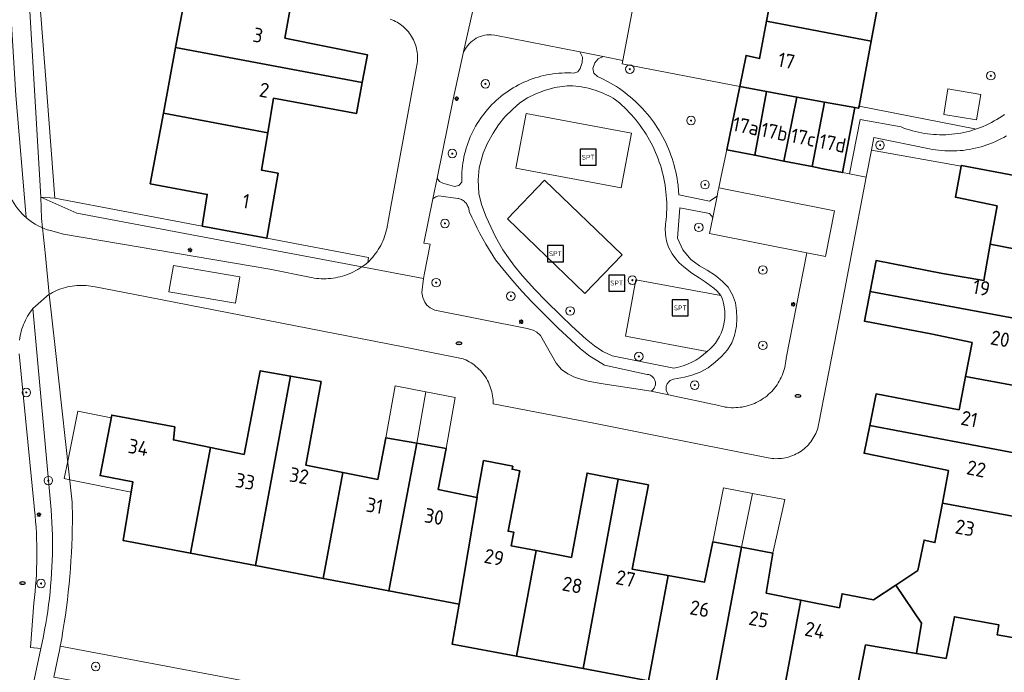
# Model space of a CAD drawing. Header units: metres. Extents: x 152610 to 160096, y 456114 to 462495.
# Tile 273 of 656: x 157062 to 157154, y 460265 to 460326. Entities that reach past the tile are written whole.
import ezdxf
from ezdxf.enums import TextEntityAlignment as Align

# ---------------------------------------------------------------- set-up
doc = ezdxf.new("R2010")
doc.units = ezdxf.units.M
doc.header["$LTSCALE"] = 0.5
doc.layers.get('0').update_dxf_attribs({"linetype": 'CONTINUOUS'})
for name, color, linetype, lineweight in [('B-PV-GR-BEPLANTING_CULTUUR_BOSPLANTSOEN-GV', 251, 'CONTINUOUS', 18), ('B-PV-GR-BOOM-S', 251, 'CONTINUOUS', 25), ('B-PV-IE-MEUBILAIR-S', 251, 'CONTINUOUS', 25), ('B-PV-IE-MEUBILAIR_WEGMEUBILAIR-S', 251, 'CONTINUOUS', 25), ('B-PV-OG-BEBOUWING-GV', 6, 'CONTINUOUS', 35), ('B-PV-OG-BEBOUWING-T18', 1, 'CONTINUOUS', 18), ('B-PV-OG-BEBOUWING_OVERBOUWING-GV', 251, 'CONTINUOUS', 18), ('B-PV-OG-BEBOUWING_SCHUUR-GV', 251, 'CONTINUOUS', 18), ('B-PV-OG-TERREIN_BEGROEID-GV', 251, 'CONTINUOUS', 18), ('B-PV-VH-GESLOTENVERHARDING_ASFALT-GV', 251, 'CONTINUOUS', 18), ('B-PV-VH-GESLOTENVERHARDING_KUNSTSTOF-GV', 251, 'CONTINUOUS', 18), ('B-PV-VH-HALFVERHARDING_GRASBETONSTEEN-GV', 251, 'CONTINUOUS', 18), ('B-PV-VH-HALFVERHARDING_GRAVEL-GV', 251, 'CONTINUOUS', 18), ('B-PV-VH-ONVERHARD_BOOMSCHORS-GV', 251, 'CONTINUOUS', 18), ('B-PV-VH-OPENVERHARDING_SIERBESTRATING-GV', 251, 'CONTINUOUS', 18), ('B-PV-VH-OPENVERHARDING_STRAATBAKSTEEN-GV', 251, 'CONTINUOUS', 18), ('B-PV-VH-OPENVERHARDING_TEGEL-GV', 251, 'CONTINUOUS', 18)]:
    doc.layers.add(name, color=color, linetype=linetype, lineweight=lineweight)
doc.styles.add('NLCS-ISO', font='NLCS-ISO.ttf')
doc.styles.add('NLCS-ISO-M750-T18', font='NLCS-ISO.ttf', dxfattribs={"height": 1.35})

# ---------------------------------------------------------------- blocks, each defined once
blk = doc.blocks.new('SIE-MEUBILAIR_PAAL_LICHTMAST-SO')
for points in [[(-0.62, 0), (-1, 0)], [(-0.71, 0.71), (-0.44, 0.44)], [(0, 1), (0, 0.62)], [(0.44, 0.44), (0.71, 0.71)], [(1, 0), (0.62, 0)], [(-0.71, -0.71), (-0.44, -0.44)], [(0, -0.62), (0, -1)], [(0.44, -0.44), (0.71, -0.71)]]:
    blk.add_lwpolyline(points)
blk.add_circle((0, 0), 0.5)
blk = doc.blocks.new('SIE-MEUBILAIR_PUT_RIOOLPUT-SO')
blk.add_ellipse((0, 0), major_axis=(1.25, 0), ratio=0.54)
at = {"style": 'NLCS-ISO'}
blk.add_text('ri', height=0.75, dxfattribs=at).set_placement((-0.04, 0.07), align=Align.MIDDLE_CENTER)
blk = doc.blocks.new('SIE-WEG_SPEELTOESTEL-SO')
at = {"flags": 128}
blk.add_lwpolyline([(-3.75, -3.75), (3.75, -3.75), (3.75, 3.75), (-3.75, 3.75)], close=True, dxfattribs=at)
at = {"style": 'NLCS-ISO'}
blk.add_text('SPT', height=2.25, dxfattribs=at).set_placement((0, 0), align=Align.MIDDLE_CENTER)
blk = doc.blocks.new('SGR-BOOM_GBKN-SO')
at = {"linetype": 'ByBlock', "lineweight": 18}
h = blk.add_hatch(color=0, dxfattribs=at)
h.dxf.hatch_style = 1
edge = h.paths.add_edge_path()
edge.add_arc((0, 0), 0.25, 0, 360)
at = {"color": 0, "linetype": 'ByBlock', "lineweight": 18}
for radius in [2, 0.25]:
    blk.add_circle((0, 0), radius, dxfattribs=at)
at = {"color": 0, "linetype": 'ByBlock', "lineweight": 18, "style": 'NLCS-ISO'}
blk.add_attdef('SOORT', (2.5, 0), '', height=1.5, dxfattribs=at)

msp = doc.modelspace()

# ---------------------------------------------------------------- linework, layer by layer
at = {"layer": 'B-PV-GR-BEPLANTING_CULTUUR_BOSPLANTSOEN-GV', "flags": 128}
for points in [[(157062.983, 460331.897), (157064.347, 460309.304), (157065.646, 460309.189), (157064.753, 460320.666), (157064.07, 460329.439)], [(157154.317, 460314.993), (157154.069, 460314.852), (157153.817, 460314.718), (157153.561, 460314.592), (157153.302, 460314.472), (157153.04, 460314.36), (157152.774, 460314.255), (157152.506, 460314.158), (157152.235, 460314.068), (157151.962, 460313.986), (157151.687, 460313.911), (157151.409, 460313.845), (157151.13, 460313.786), (157150.849, 460313.735), (157150.567, 460313.692), (157150.284, 460313.656), (157150, 460313.629), (157149.715, 460313.61), (157149.43, 460313.598), (157149.145, 460313.595), (157148.86, 460313.6), (157148.575, 460313.612), (157148.29, 460313.633), (157148.006, 460313.662), (157147.723, 460313.698), (157147.442, 460313.743), (157147.161, 460313.795), (157141.954, 460314.838), (157141.736, 460313.687), (157150.108, 460312.17), (157150.124, 460312.256), (157159.011, 460310.557)]]:
    msp.add_lwpolyline(points, dxfattribs=at)
for points in [[(157106.324, 460324.42), (157106.115, 460324.421), (157105.907, 460324.405), (157105.701, 460324.374), (157105.498, 460324.327), (157105.299, 460324.264), (157105.105, 460324.187), (157104.918, 460324.095), (157104.738, 460323.988), (157104.567, 460323.869), (157104.406, 460323.736), (157104.255, 460323.592), (157104.116, 460323.436), (157103.989, 460323.271), (157103.875, 460323.095), (157103.775, 460322.912), (157103.736, 460322.83), (157102.764, 460318.433), (157101.264, 460311.05), (157101.48, 460310.768), (157101.789, 460310.594), (157102.897, 460310.289), (157103.297, 460310.37), (157103.564, 460310.679), (157103.561, 460310.796), (157103.559, 460311.077), (157103.564, 460311.357), (157103.578, 460311.638), (157103.6, 460311.918), (157103.63, 460312.197), (157103.668, 460312.475), (157103.713, 460312.752), (157103.767, 460313.028), (157103.828, 460313.302), (157103.897, 460313.574), (157103.974, 460313.844), (157104.059, 460314.112), (157104.151, 460314.377), (157104.25, 460314.64), (157104.357, 460314.899), (157104.472, 460315.156), (157104.593, 460315.409), (157104.722, 460315.658), (157104.858, 460315.904), (157105.001, 460316.146), (157105.151, 460316.383), (157105.307, 460316.617), (157105.47, 460316.845), (157105.639, 460317.069), (157105.815, 460317.288), (157105.997, 460317.502), (157106.185, 460317.711), (157106.379, 460317.914), (157106.578, 460318.112), (157106.783, 460318.304), (157106.994, 460318.49), (157107.209, 460318.67), (157107.43, 460318.843), (157107.655, 460319.011), (157107.886, 460319.171), (157108.12, 460319.326), (157108.359, 460319.473), (157108.602, 460319.614), (157108.849, 460319.747), (157109.1, 460319.874), (157109.354, 460319.993), (157109.612, 460320.105), (157109.872, 460320.21), (157110.136, 460320.307), (157110.402, 460320.397), (157110.67, 460320.479), (157110.941, 460320.553), (157111.214, 460320.62), (157111.488, 460320.678), (157111.765, 460320.729), (157112.042, 460320.772), (157112.321, 460320.808), (157112.6, 460320.835), (157112.88, 460320.854), (157113.161, 460320.865), (157113.442, 460320.869), (157113.723, 460320.864), (157114.003, 460320.851), (157114.376, 460320.956), (157114.605, 460321.269), (157114.78, 460321.826), (157114.807, 460322.35), (157114.577, 460322.822), (157106.653, 460324.374)], [(157118.585, 460322.039), (157116.746, 460322.399), (157116.29, 460322.175), (157115.953, 460321.796), (157115.787, 460321.291), (157115.877, 460320.845), (157116.216, 460320.542), (157116.692, 460320.32), (157117.159, 460320.078), (157117.438, 460319.922), (157117.712, 460319.758), (157117.983, 460319.588), (157118.249, 460319.412), (157118.51, 460319.228), (157118.767, 460319.038), (157119.019, 460318.842), (157119.266, 460318.64), (157119.508, 460318.431), (157119.745, 460318.216), (157119.976, 460317.996), (157120.202, 460317.77), (157120.422, 460317.538), (157120.636, 460317.301), (157120.844, 460317.058), (157121.046, 460316.811), (157121.241, 460316.558), (157121.431, 460316.301), (157121.613, 460316.039), (157121.789, 460315.772), (157121.959, 460315.501), (157122.121, 460315.226), (157122.277, 460314.947), (157122.425, 460314.664), (157122.567, 460314.378), (157122.701, 460314.088), (157122.828, 460313.795), (157122.947, 460313.499), (157123.06, 460313.199), (157123.164, 460312.898), (157123.261, 460312.593), (157123.35, 460312.286), (157123.432, 460311.977), (157123.506, 460311.667), (157123.572, 460311.354), (157123.63, 460311.04), (157123.68, 460310.724), (157123.723, 460310.408), (157123.732, 460310.328), (157123.795, 460309.517), (157126.661, 460308.907), (157127.357, 460309.376), (157127.442, 460309.785), (157127.518, 460310.153), (157127.747, 460311.265), (157128.252, 460313.714), (157129.464, 460319.595), (157118.513, 460321.727)], [(157140.585, 460317.768), (157140.548, 460317.572), (157140.184, 460317.639), (157139.061, 460311.58), (157139.697, 460311.461), (157140.7, 460316.544), (157144.503, 460315.839), (157144.767, 460315.736), (157145.035, 460315.641), (157145.305, 460315.554), (157145.577, 460315.474), (157145.851, 460315.402), (157146.128, 460315.338), (157146.405, 460315.281), (157146.685, 460315.233), (157146.966, 460315.192), (157147.247, 460315.159), (157147.53, 460315.134), (157147.813, 460315.117), (157148.097, 460315.108), (157148.38, 460315.107), (157148.664, 460315.114), (157148.947, 460315.13), (157149.23, 460315.152), (157149.512, 460315.184), (157149.793, 460315.223), (157150.073, 460315.269), (157150.351, 460315.324), (157150.628, 460315.387), (157150.903, 460315.457), (157151.175, 460315.535), (157151.37, 460315.596), (157151.384, 460315.672)], [(157065.646, 460309.189), (157064.347, 460309.304), (157067.683, 460307.796), (157094.243, 460302.799), (157094.531, 460303.002), (157094.807, 460303.221), (157094.881, 460303.667), (157085.392, 460305.459), (157079.375, 460306.595)], [(157135.708, 460304.103), (157126.643, 460305.904), (157126.951, 460307.411), (157126.656, 460307.768), (157123.889, 460308.303), (157123.669, 460305.483), (157124.154, 460304.401), (157124.908, 460303.485), (157125.734, 460302.902), (157126.448, 460302.483), (157127.21, 460301.983), (157127.878, 460301.433), (157128.388, 460300.909), (157128.81, 460300.184), (157129.059, 460299.441), (157129.175, 460298.7), (157129.209, 460298.012), (157129.156, 460297.28), (157128.993, 460296.405), (157128.724, 460295.725), (157128.319, 460295.078), (157127.779, 460294.445), (157127.193, 460293.911), (157126.536, 460293.406), (157125.768, 460292.995), (157125.003, 460292.714), (157124.319, 460292.516), (157123.298, 460292.342), (157123.217, 460292.319), (157123.138, 460292.289), (157123.062, 460292.251), (157122.99, 460292.207), (157122.923, 460292.155), (157122.861, 460292.098), (157122.804, 460292.035), (157122.753, 460291.967), (157122.71, 460291.895), (157122.673, 460291.818), (157122.644, 460291.739), (157122.622, 460291.657), (157122.608, 460291.573), (157122.602, 460291.489), (157122.604, 460291.404), (157122.614, 460291.32), (157122.622, 460291.28), (157122.835, 460290.874), (157127.531, 460289.873), (157127.723, 460289.822), (157127.916, 460289.779), (157128.111, 460289.743), (157128.308, 460289.716), (157128.505, 460289.696), (157128.703, 460289.684), (157128.901, 460289.681), (157129.099, 460289.685), (157129.297, 460289.698), (157129.494, 460289.718), (157129.691, 460289.746), (157129.885, 460289.782), (157130.079, 460289.826), (157130.27, 460289.878), (157130.459, 460289.937), (157130.646, 460290.004), (157130.83, 460290.079), (157131.01, 460290.161), (157131.188, 460290.25), (157131.361, 460290.346), (157131.53, 460290.449), (157131.695, 460290.559), (157131.856, 460290.675), (157132.012, 460290.798), (157132.162, 460290.927), (157132.308, 460291.062), (157132.447, 460291.202), (157132.581, 460291.348), (157132.709, 460291.5), (157132.831, 460291.656), (157132.946, 460291.818), (157133.055, 460291.984), (157133.157, 460292.153), (157133.252, 460292.328), (157133.34, 460292.505), (157133.421, 460292.686), (157133.494, 460292.871), (157133.56, 460293.058), (157133.618, 460293.247), (157133.668, 460293.439), (157133.711, 460293.633), (157133.746, 460293.828), (157133.773, 460294.024), (157133.792, 460294.221), (157133.798, 460294.306)], [(157094.774, 460262.062), (157066.145, 460267.473), (157066.068, 460267.07), (157065.989, 460266.668), (157065.558, 460264.592), (157092.625, 460259.707), (157098.675, 460257.471), (157103.123, 460256.587), (157103.461, 460257.13), (157103.498, 460258.106), (157100.787, 460258.63)]]:
    msp.add_lwpolyline(points, close=True, dxfattribs=at)
at = {"layer": 'B-PV-OG-BEBOUWING-GV', "flags": 128}
for points in [[(157142.867, 460330.017), (157129.11, 460332.61), (157128.577, 460329.767), (157132.572, 460328.926), (157131.967, 460325.696), (157141.716, 460323.841)], [(157087.715, 460327.739), (157078.084, 460329.666), (157076.89, 460323.243), (157094.294, 460319.984), (157094.772, 460322.555), (157087.083, 460324.114)], [(157141.716, 460323.841), (157131.967, 460325.696), (157131.315, 460322.211), (157130.062, 460322.492), (157129.464, 460319.595), (157131.95, 460319.141), (157134.8, 460318.621), (157137.367, 460318.153), (157140.184, 460317.639), (157140.548, 460317.572), (157140.585, 460317.768)], [(157094.294, 460319.984), (157076.89, 460323.243), (157075.75, 460317.111), (157085.482, 460315.293), (157086.032, 460318.514), (157093.757, 460317.093)], [(157131.95, 460319.141), (157129.464, 460319.595), (157128.252, 460313.714), (157130.861, 460313.199)], [(157134.8, 460318.621), (157131.95, 460319.141), (157130.861, 460313.199), (157133.587, 460312.661)], [(157137.367, 460318.153), (157134.8, 460318.621), (157133.587, 460312.661), (157136.229, 460312.139)], [(157140.184, 460317.639), (157137.367, 460318.153), (157136.229, 460312.139), (157137.228, 460311.942), (157139.061, 460311.58)], [(157085.482, 460315.293), (157075.75, 460317.111), (157074.528, 460310.54), (157079.837, 460309.544), (157079.375, 460306.595), (157085.392, 460305.459), (157086.452, 460311.521), (157084.887, 460311.812)], [(157162.698, 460303.004), (157163.922, 460309.618), (157164.552, 460312.911), (157159.621, 460313.854), (157159.011, 460310.557), (157150.124, 460312.256), (157150.108, 460312.17), (157149.568, 460309.287), (157153.45, 460308.483), (157152.818, 460304.906)], [(157152.818, 460304.906), (157152.219, 460301.518), (157148.363, 460302.184), (157142.177, 460303.379), (157141.621, 460300.496), (157147.815, 460299.347), (157161.55, 460296.799), (157162.698, 460303.004)], [(157161.55, 460296.799), (157147.815, 460299.347), (157141.621, 460300.496), (157141.089, 460297.741), (157147.274, 460296.547), (157151.131, 460295.743), (157150.513, 460292.586), (157160.429, 460290.741)], [(157087.606, 460292.621), (157084.782, 460293.116), (157083.282, 460285.336), (157080.132, 460285.975), (157078.273, 460276.123), (157084.325, 460274.974)], [(157090.454, 460292.122), (157087.606, 460292.621), (157084.325, 460274.974), (157090.649, 460273.774), (157092.477, 460283.655), (157089.016, 460284.342)], [(157160.429, 460290.741), (157150.513, 460292.586), (157149.908, 460289.491), (157142.171, 460290.962), (157141.581, 460288.037), (157159.307, 460284.675)], [(157076.825, 460287.89), (157070.937, 460288.992), (157069.86, 460283.35), (157072.919, 460282.775), (157072.004, 460277.313), (157078.273, 460276.123), (157080.132, 460285.975), (157076.683, 460286.675)], [(157159.307, 460284.675), (157141.581, 460288.037), (157141.056, 460285.437), (157148.92, 460283.817), (157148.352, 460280.793), (157158.247, 460278.948)], [(157099.36, 460286.378), (157096.478, 460286.887), (157095.752, 460283.004), (157092.477, 460283.655), (157090.649, 460273.774), (157096.764, 460272.613)], [(157102.111, 460285.893), (157099.36, 460286.378), (157096.764, 460272.613), (157103.314, 460271.37), (157105.008, 460281.316), (157104.967, 460281.324), (157101.373, 460282.059)], [(157110.489, 460276.367), (157108.174, 460276.811), (157108.417, 460278.076), (157107.884, 460278.178), (157108.965, 460283.814), (157108.26, 460283.949), (157108.311, 460284.228), (157105.594, 460284.75), (157104.967, 460281.324), (157105.008, 460281.316), (157103.314, 460271.37), (157102.663, 460267.663), (157108.655, 460266.543)], [(157118.144, 460283.027), (157115.244, 460283.589), (157113.782, 460275.735), (157110.489, 460276.367), (157108.655, 460266.543), (157114.88, 460265.379)], [(157120.954, 460282.483), (157118.144, 460283.027), (157114.88, 460265.379), (157120.954, 460264.244), (157122.794, 460274.036), (157119.441, 460274.64)], [(157148.352, 460280.793), (157147.662, 460277.115), (157146.648, 460277.347), (157146.078, 460274.527), (157144.002, 460273.156), (157146.41, 460269.612), (157145.929, 460266.786), (157148.707, 460266.321), (157149.482, 460270.212), (157153.629, 460269.445), (157153.467, 460268.518), (157155.421, 460268.176), (157155.58, 460269.084), (157156.394, 460268.933), (157157.702, 460275.998), (157160.726, 460275.435), (157161.275, 460278.383), (157158.247, 460278.948)], [(157129.62, 460276.676), (157126.953, 460277.173), (157126.177, 460273.427), (157122.794, 460274.036), (157120.954, 460264.244), (157127.084, 460263.099)], [(157132.562, 460276.128), (157129.62, 460276.676), (157127.084, 460263.099), (157133.333, 460261.931), (157135.163, 460271.763), (157131.936, 460272.408)], [(157146.41, 460269.612), (157144.002, 460273.156), (157141.932, 460271.789), (157139.014, 460272.348), (157138.76, 460271.045), (157135.163, 460271.763), (157133.333, 460261.931), (157139.84, 460260.715), (157141.196, 460267.58), (157145.929, 460266.786)]]:
    msp.add_lwpolyline(points, close=True, dxfattribs=at)
at = {"layer": 'B-PV-OG-BEBOUWING_OVERBOUWING-GV', "flags": 128}
for points in [[(157099.36, 460286.378), (157100.223, 460291.167), (157097.37, 460291.723), (157096.478, 460286.887)], [(157102.95, 460290.636), (157100.223, 460291.167), (157099.36, 460286.378), (157102.111, 460285.893)], [(157070.889, 460288.739), (157067.786, 460289.369), (157066.839, 460284.71), (157066.506, 460283.071), (157067.032, 460282.964), (157072.756, 460281.801), (157072.919, 460282.775), (157069.86, 460283.35)], [(157129.62, 460276.676), (157130.668, 460281.702), (157127.965, 460282.216), (157126.953, 460277.173)], [(157133.685, 460281.128), (157130.668, 460281.702), (157129.62, 460276.676), (157132.562, 460276.128)]]:
    msp.add_lwpolyline(points, close=True, dxfattribs=at)
at = {"layer": 'B-PV-OG-BEBOUWING_SCHUUR-GV', "flags": 128}
msp.add_lwpolyline([(157151.954, 460318.861), (157148.878, 460319.378), (157148.478, 460317.006), (157151.531, 460316.497)], close=True, dxfattribs=at)
at = {"layer": 'B-PV-OG-TERREIN_BEGROEID-GV', "flags": 128}
for points in [[(157059.493, 460329.396), (157060.086, 460321.564), (157060.835, 460312.358), (157061.019, 460311.111), (157061.137, 460310.304), (157061.328, 460309.69), (157061.523, 460309.259), (157061.537, 460309.231), (157061.681, 460308.959), (157061.84, 460308.695), (157062.012, 460308.44), (157062.197, 460308.194), (157062.395, 460307.957), (157062.604, 460307.731), (157062.825, 460307.517), (157062.964, 460307.396), (157061.988, 460318.751), (157061.252, 460331.098)], [(157126.433, 460294.915), (157118.812, 460296.341), (157119.798, 460301.608), (157127.715, 460300.127), (157127.361, 460300.551), (157127.059, 460300.828), (157126.723, 460301.072), (157126.245, 460301.406), (157125.675, 460301.782), (157125.016, 460302.213), (157124.245, 460302.807), (157123.832, 460303.184), (157123.509, 460303.556), (157123.173, 460304.009), (157122.824, 460304.636), (157122.76, 460304.827), (157122.704, 460305.019), (157122.656, 460305.214), (157122.616, 460305.411), (157122.583, 460305.609), (157122.559, 460305.808), (157122.542, 460306.008), (157122.533, 460306.208), (157122.533, 460306.409), (157122.54, 460306.609), (157122.556, 460306.81), (157122.579, 460307.009), (157122.61, 460307.207), (157122.636, 460307.526), (157122.654, 460307.845), (157122.664, 460308.165), (157122.666, 460308.485), (157122.66, 460308.805), (157122.646, 460309.125), (157122.624, 460309.444), (157122.595, 460309.763), (157122.557, 460310.08), (157122.511, 460310.397), (157122.457, 460310.713), (157122.396, 460311.027), (157122.326, 460311.339), (157122.249, 460311.65), (157122.164, 460311.958), (157122.072, 460312.264), (157121.972, 460312.568), (157121.864, 460312.87), (157121.748, 460313.168), (157121.626, 460313.464), (157121.496, 460313.756), (157121.358, 460314.045), (157121.214, 460314.331), (157121.062, 460314.613), (157120.904, 460314.891), (157120.738, 460315.164), (157120.566, 460315.434), (157120.387, 460315.699), (157120.201, 460315.96), (157120.009, 460316.216), (157119.811, 460316.467), (157119.606, 460316.713), (157119.396, 460316.954), (157119.179, 460317.19), (157118.957, 460317.42), (157118.729, 460317.644), (157118.495, 460317.863), (157118.256, 460318.076), (157118.012, 460318.282), (157117.903, 460318.371), (157117.677, 460318.507), (157117.446, 460318.635), (157117.212, 460318.757), (157116.974, 460318.872), (157116.733, 460318.979), (157116.489, 460319.079), (157116.242, 460319.171), (157115.992, 460319.256), (157115.74, 460319.333), (157115.485, 460319.403), (157115.229, 460319.465), (157114.97, 460319.519), (157114.711, 460319.565), (157114.45, 460319.603), (157114.188, 460319.634), (157113.925, 460319.656), (157113.661, 460319.67), (157113.397, 460319.677), (157112.24, 460319.499), (157111.271, 460319.231), (157110.464, 460318.931), (157109.675, 460318.558), (157108.964, 460318.082), (157108.311, 460317.492), (157107.592, 460316.78), (157106.973, 460316.034), (157106.481, 460315.253), (157105.963, 460314.327), (157105.56, 460313.38), (157105.2, 460312.018), (157105.097, 460310.909), (157105.159, 460309.622), (157105.399, 460308.607), (157105.83, 460307.461), (157106.713, 460305.602), (157107.394, 460304.389), (157107.915, 460303.627), (157108.469, 460302.872), (157109.198, 460301.983), (157110.359, 460300.703), (157111.421, 460299.598), (157112.804, 460298.28), (157113.836, 460297.273), (157115.143, 460296.06), (157115.921, 460295.449), (157116.7, 460294.93), (157117.571, 460294.507), (157123.339, 460293.349)], [(157062.322, 460294.699), (157063.7, 460280.512), (157063.739, 460280.174), (157063.795, 460279.631), (157063.844, 460279.088), (157063.884, 460278.544), (157063.917, 460277.999), (157063.941, 460277.454), (157063.957, 460276.909), (157063.966, 460276.363), (157063.966, 460275.818), (157063.959, 460275.272), (157063.943, 460274.727), (157063.92, 460274.182), (157063.888, 460273.637), (157063.848, 460273.093), (157063.801, 460272.55), (157063.745, 460272.007), (157063.682, 460271.465), (157063.377, 460267.354), (157064.325, 460267.245), (157064.453, 460267.822), (157064.572, 460268.401), (157064.684, 460268.981), (157064.788, 460269.563), (157064.885, 460270.146), (157064.973, 460270.73), (157065.053, 460271.316), (157065.126, 460271.902), (157065.19, 460272.49), (157065.247, 460273.078), (157065.295, 460273.667), (157065.336, 460274.257), (157065.369, 460274.847), (157065.393, 460275.438), (157065.41, 460276.028), (157065.418, 460276.619), (157065.419, 460277.21), (157065.412, 460277.801), (157065.396, 460278.392), (157065.373, 460278.983), (157065.342, 460279.573), (157065.302, 460280.163), (157065.301, 460280.179), (157063.593, 460298.917), (157063.46, 460298.747), (157063.334, 460298.571), (157063.214, 460298.392), (157063.101, 460298.207), (157062.995, 460298.019), (157062.896, 460297.827), (157062.804, 460297.632), (157062.72, 460297.433), (157062.643, 460297.231), (157062.573, 460297.027), (157062.511, 460296.82), (157062.457, 460296.611), (157062.41, 460296.4), (157062.372, 460296.188), (157062.341, 460295.974)]]:
    msp.add_lwpolyline(points, dxfattribs=at)
for points in [[(157109.554, 460317.1), (157119.384, 460315.261), (157118.428, 460310.15), (157108.598, 460311.989)], [(157111.272, 460310.871), (157118.498, 460303.936), (157115.036, 460300.328), (157107.81, 460307.263)], [(157100.878, 460309.153), (157100.037, 460305.015), (157100.613, 460304.906), (157100.101, 460302.215), (157100.005, 460301.706), (157099.85, 460300.409), (157099.922, 460299.933), (157100.112, 460299.527), (157100.321, 460299.245), (157100.618, 460298.971), (157101.062, 460298.773), (157109.662, 460297.065), (157110.216, 460296.905), (157110.57, 460296.726), (157110.904, 460296.404), (157112.349, 460293.824), (157112.873, 460293.245), (157113.459, 460292.832), (157114.079, 460292.511), (157114.743, 460292.295), (157115.338, 460292.144), (157116.538, 460291.947), (157121.204, 460291.219), (157121.272, 460291.265), (157121.336, 460291.317), (157121.394, 460291.375), (157121.447, 460291.438), (157121.493, 460291.506), (157121.532, 460291.579), (157121.564, 460291.654), (157121.588, 460291.733), (157121.605, 460291.813), (157121.614, 460291.895), (157121.615, 460291.977), (157121.607, 460292.059), (157121.592, 460292.14), (157121.569, 460292.219), (157121.539, 460292.295), (157121.501, 460292.369), (157121.457, 460292.438), (157121.405, 460292.502), (157121.348, 460292.561), (157121.286, 460292.615), (157121.218, 460292.661), (157121.146, 460292.702), (157121.071, 460292.735), (157120.993, 460292.76), (157120.913, 460292.778), (157120.855, 460292.786), (157116.88, 460293.639), (157115.416, 460294.546), (157114.602, 460295.192), (157113.769, 460295.959), (157112.527, 460297.125), (157111.275, 460298.369), (157110.058, 460299.579), (157109.195, 460300.5), (157108.278, 460301.536), (157107.382, 460302.603), (157106.712, 460303.452), (157105.798, 460304.918), (157105.522, 460305.415), (157105.253, 460305.916), (157104.991, 460306.42), (157104.736, 460306.928), (157104.488, 460307.44), (157104.248, 460307.955), (157104.243, 460308.054), (157104.229, 460308.153), (157104.208, 460308.251), (157104.18, 460308.346), (157104.143, 460308.439), (157104.1, 460308.528), (157104.049, 460308.614), (157103.991, 460308.696), (157103.927, 460308.772), (157103.858, 460308.843), (157103.782, 460308.909), (157103.702, 460308.968), (157103.618, 460309.021), (157103.529, 460309.066), (157103.437, 460309.104), (157103.342, 460309.135), (157103.245, 460309.158), (157103.19, 460309.168), (157101.434, 460309.428), (157101.144, 460309.315)]]:
    msp.add_lwpolyline(points, close=True, dxfattribs=at)
at = {"layer": 'B-PV-OG-TERREIN_BEGROEID-GV'}
msp.add_lwpolyline([(157123.339, 460293.349, 0.143409), (157126.433, 460294.915)], format="xyb", dxfattribs=at)
at = {"layer": 'B-PV-VH-GESLOTENVERHARDING_ASFALT-GV', "flags": 128}
for points in [[(157127.357, 460309.376), (157126.661, 460308.907), (157123.795, 460309.517), (157123.732, 460310.328), (157123.723, 460310.408), (157123.68, 460310.724), (157123.63, 460311.04), (157123.572, 460311.354), (157123.506, 460311.667), (157123.432, 460311.977), (157123.35, 460312.286), (157123.261, 460312.593), (157123.164, 460312.898), (157123.06, 460313.199), (157122.947, 460313.499), (157122.828, 460313.795), (157122.701, 460314.088), (157122.567, 460314.378), (157122.425, 460314.664), (157122.277, 460314.947), (157122.121, 460315.226), (157121.959, 460315.501), (157121.789, 460315.772), (157121.613, 460316.039), (157121.431, 460316.301), (157121.241, 460316.558), (157121.046, 460316.811), (157120.844, 460317.058), (157120.636, 460317.301), (157120.422, 460317.538), (157120.202, 460317.77), (157119.976, 460317.996), (157119.745, 460318.216), (157119.508, 460318.431), (157119.266, 460318.64), (157119.019, 460318.842), (157118.767, 460319.038), (157118.51, 460319.228), (157118.249, 460319.412), (157117.983, 460319.588), (157117.712, 460319.758), (157117.438, 460319.922), (157117.159, 460320.078), (157116.692, 460320.32), (157116.216, 460320.542), (157115.877, 460320.845), (157115.787, 460321.291), (157115.953, 460321.796), (157116.29, 460322.175), (157116.746, 460322.399), (157114.577, 460322.822), (157114.807, 460322.35), (157114.78, 460321.826), (157114.605, 460321.269), (157114.376, 460320.956), (157114.003, 460320.851), (157113.723, 460320.864), (157113.442, 460320.869), (157113.161, 460320.865), (157112.88, 460320.854), (157112.6, 460320.835), (157112.321, 460320.808), (157112.042, 460320.772), (157111.765, 460320.729), (157111.488, 460320.678), (157111.214, 460320.62), (157110.941, 460320.553), (157110.67, 460320.479), (157110.402, 460320.397), (157110.136, 460320.307), (157109.872, 460320.21), (157109.612, 460320.105), (157109.354, 460319.993), (157109.1, 460319.874), (157108.849, 460319.747), (157108.602, 460319.614), (157108.359, 460319.473), (157108.12, 460319.326), (157107.886, 460319.171), (157107.655, 460319.011), (157107.43, 460318.843), (157107.209, 460318.67), (157106.994, 460318.49), (157106.783, 460318.304), (157106.578, 460318.112), (157106.379, 460317.914), (157106.185, 460317.711), (157105.997, 460317.502), (157105.815, 460317.288), (157105.639, 460317.069), (157105.47, 460316.845), (157105.307, 460316.617), (157105.151, 460316.383), (157105.001, 460316.146), (157104.858, 460315.904), (157104.722, 460315.658), (157104.593, 460315.409), (157104.472, 460315.156), (157104.357, 460314.899), (157104.25, 460314.64), (157104.151, 460314.377), (157104.059, 460314.112), (157103.974, 460313.844), (157103.897, 460313.574), (157103.828, 460313.302), (157103.767, 460313.028), (157103.713, 460312.752), (157103.668, 460312.475), (157103.63, 460312.197), (157103.6, 460311.918), (157103.578, 460311.638), (157103.564, 460311.357), (157103.559, 460311.077), (157103.561, 460310.796), (157103.564, 460310.679), (157103.297, 460310.37), (157102.897, 460310.289), (157101.789, 460310.594), (157101.48, 460310.768), (157101.264, 460311.05), (157100.878, 460309.153), (157101.144, 460309.315), (157101.434, 460309.428), (157103.19, 460309.168), (157103.245, 460309.158), (157103.342, 460309.135), (157103.437, 460309.104), (157103.529, 460309.066), (157103.618, 460309.021), (157103.702, 460308.968), (157103.782, 460308.909), (157103.858, 460308.843), (157103.927, 460308.772), (157103.991, 460308.696), (157104.049, 460308.614), (157104.1, 460308.528), (157104.143, 460308.439), (157104.18, 460308.346), (157104.208, 460308.251), (157104.229, 460308.153), (157104.243, 460308.054), (157104.248, 460307.955), (157104.488, 460307.44), (157104.736, 460306.928), (157104.991, 460306.42), (157105.253, 460305.916), (157105.522, 460305.415), (157105.798, 460304.918), (157106.712, 460303.452), (157107.382, 460302.603), (157108.278, 460301.536), (157109.195, 460300.5), (157110.058, 460299.579), (157111.275, 460298.369), (157112.527, 460297.125), (157113.769, 460295.959), (157114.602, 460295.192), (157115.416, 460294.546), (157116.88, 460293.639), (157120.855, 460292.786), (157120.913, 460292.778), (157120.993, 460292.76), (157121.071, 460292.735), (157121.146, 460292.702), (157121.218, 460292.661), (157121.286, 460292.615), (157121.348, 460292.561), (157121.405, 460292.502), (157121.457, 460292.438), (157121.501, 460292.369), (157121.539, 460292.295), (157121.569, 460292.219), (157121.592, 460292.14), (157121.607, 460292.059), (157121.615, 460291.977), (157121.614, 460291.895), (157121.605, 460291.813), (157121.588, 460291.733), (157121.564, 460291.654), (157121.532, 460291.579), (157121.493, 460291.506), (157121.447, 460291.438), (157121.394, 460291.375), (157121.336, 460291.317), (157121.272, 460291.265), (157121.204, 460291.219), (157122.835, 460290.874), (157122.622, 460291.28), (157122.614, 460291.32), (157122.604, 460291.404), (157122.602, 460291.489), (157122.608, 460291.573), (157122.622, 460291.657), (157122.644, 460291.739), (157122.673, 460291.818), (157122.71, 460291.895), (157122.753, 460291.967), (157122.804, 460292.035), (157122.861, 460292.098), (157122.923, 460292.155), (157122.99, 460292.207), (157123.062, 460292.251), (157123.138, 460292.289), (157123.217, 460292.319), (157123.298, 460292.342), (157124.319, 460292.516), (157125.003, 460292.714), (157125.768, 460292.995), (157126.536, 460293.406), (157127.193, 460293.911), (157127.779, 460294.445), (157128.319, 460295.078), (157128.724, 460295.725), (157128.993, 460296.405), (157129.156, 460297.28), (157129.209, 460298.012), (157129.175, 460298.7), (157129.059, 460299.441), (157128.81, 460300.184), (157128.388, 460300.909), (157127.878, 460301.433), (157127.21, 460301.983), (157126.448, 460302.483), (157125.734, 460302.902), (157124.908, 460303.485), (157124.154, 460304.401), (157123.669, 460305.483), (157123.889, 460308.303), (157126.656, 460307.768), (157126.951, 460307.411)], [(157119.384, 460315.261), (157109.554, 460317.1), (157108.598, 460311.989), (157118.428, 460310.15)]]:
    msp.add_lwpolyline(points, close=True, dxfattribs=at)
msp.add_lwpolyline([(157123.339, 460293.349), (157117.571, 460294.507), (157116.7, 460294.93), (157115.921, 460295.449), (157115.143, 460296.06), (157113.836, 460297.273), (157112.804, 460298.28), (157111.421, 460299.598), (157110.359, 460300.703), (157109.198, 460301.983), (157108.469, 460302.872), (157107.915, 460303.627), (157107.394, 460304.389), (157106.713, 460305.602), (157105.83, 460307.461), (157105.399, 460308.607), (157105.159, 460309.622), (157105.097, 460310.909), (157105.2, 460312.018), (157105.56, 460313.38), (157105.963, 460314.327), (157106.481, 460315.253), (157106.973, 460316.034), (157107.592, 460316.78), (157108.311, 460317.492), (157108.964, 460318.082), (157109.675, 460318.558), (157110.464, 460318.931), (157111.271, 460319.231), (157112.24, 460319.499), (157113.397, 460319.677), (157113.661, 460319.67), (157113.925, 460319.656), (157114.188, 460319.634), (157114.45, 460319.603), (157114.711, 460319.565), (157114.97, 460319.519), (157115.229, 460319.465), (157115.485, 460319.403), (157115.74, 460319.333), (157115.992, 460319.256), (157116.242, 460319.171), (157116.489, 460319.079), (157116.733, 460318.979), (157116.974, 460318.872), (157117.212, 460318.757), (157117.446, 460318.635), (157117.677, 460318.507), (157117.903, 460318.371), (157118.012, 460318.282), (157118.256, 460318.076), (157118.495, 460317.863), (157118.729, 460317.644), (157118.957, 460317.42), (157119.179, 460317.19), (157119.396, 460316.954), (157119.606, 460316.713), (157119.811, 460316.467), (157120.009, 460316.216), (157120.201, 460315.96), (157120.387, 460315.699), (157120.566, 460315.434), (157120.738, 460315.164), (157120.904, 460314.891), (157121.062, 460314.613), (157121.214, 460314.331), (157121.358, 460314.045), (157121.496, 460313.756), (157121.626, 460313.464), (157121.748, 460313.168), (157121.864, 460312.87), (157121.972, 460312.568), (157122.072, 460312.264), (157122.164, 460311.958), (157122.249, 460311.65), (157122.326, 460311.339), (157122.396, 460311.027), (157122.457, 460310.713), (157122.511, 460310.397), (157122.557, 460310.08), (157122.595, 460309.763), (157122.624, 460309.444), (157122.646, 460309.125), (157122.66, 460308.805), (157122.666, 460308.485), (157122.664, 460308.165), (157122.654, 460307.845), (157122.636, 460307.526), (157122.61, 460307.207), (157122.579, 460307.009), (157122.556, 460306.81), (157122.54, 460306.609), (157122.533, 460306.409), (157122.533, 460306.208), (157122.542, 460306.008), (157122.559, 460305.808), (157122.583, 460305.609), (157122.616, 460305.411), (157122.656, 460305.214), (157122.704, 460305.019), (157122.76, 460304.827), (157122.824, 460304.636), (157123.173, 460304.009), (157123.509, 460303.556), (157123.832, 460303.184), (157124.245, 460302.807), (157125.016, 460302.213), (157125.675, 460301.782), (157126.245, 460301.406), (157126.723, 460301.072), (157127.059, 460300.828), (157127.361, 460300.551), (157127.715, 460300.127)], dxfattribs=at)
at = {"layer": 'B-PV-VH-GESLOTENVERHARDING_ASFALT-GV'}
for points in [[(157127.715, 460300.127, -0.338093), (157126.433, 460294.915)], [(157126.433, 460294.915, -0.143409), (157123.339, 460293.349)]]:
    msp.add_lwpolyline(points, format="xyb", dxfattribs=at)
at = {"layer": 'B-PV-VH-GESLOTENVERHARDING_KUNSTSTOF-GV', "flags": 128}
msp.add_lwpolyline([(157115.036, 460300.328), (157118.498, 460303.936), (157111.272, 460310.871), (157107.81, 460307.263)], close=True, dxfattribs=at)
at = {"layer": 'B-PV-VH-HALFVERHARDING_GRASBETONSTEEN-GV', "flags": 128}
msp.add_lwpolyline([(157138.305, 460308.01), (157127.518, 460310.153), (157127.442, 460309.785), (157127.357, 460309.376), (157126.951, 460307.411), (157126.643, 460305.904), (157135.708, 460304.103), (157137.46, 460303.755)], close=True, dxfattribs=at)
at = {"layer": 'B-PV-VH-HALFVERHARDING_GRAVEL-GV', "flags": 128}
msp.add_lwpolyline([(157154.153, 460316.997), (157153.92, 460316.835), (157153.682, 460316.679), (157153.439, 460316.531), (157153.193, 460316.389), (157152.942, 460316.254), (157152.688, 460316.126), (157152.431, 460316.005), (157152.17, 460315.892), (157151.906, 460315.786), (157151.639, 460315.687), (157151.37, 460315.596), (157151.175, 460315.535), (157150.903, 460315.457), (157150.628, 460315.387), (157150.351, 460315.324), (157150.073, 460315.269), (157149.793, 460315.223), (157149.512, 460315.184), (157149.23, 460315.152), (157148.947, 460315.13), (157148.664, 460315.114), (157148.38, 460315.107), (157148.097, 460315.108), (157147.813, 460315.117), (157147.53, 460315.134), (157147.247, 460315.159), (157146.966, 460315.192), (157146.685, 460315.233), (157146.405, 460315.281), (157146.128, 460315.338), (157145.851, 460315.402), (157145.577, 460315.474), (157145.305, 460315.554), (157145.035, 460315.641), (157144.767, 460315.736), (157144.503, 460315.839), (157140.7, 460316.544), (157139.697, 460311.461), (157141.257, 460311.168), (157141.736, 460313.687), (157141.954, 460314.838), (157147.161, 460313.795), (157147.442, 460313.743), (157147.723, 460313.698), (157148.006, 460313.662), (157148.29, 460313.633), (157148.575, 460313.612), (157148.86, 460313.6), (157149.145, 460313.595), (157149.43, 460313.598), (157149.715, 460313.61), (157150, 460313.629), (157150.284, 460313.656), (157150.567, 460313.692), (157150.849, 460313.735), (157151.13, 460313.786), (157151.409, 460313.845), (157151.687, 460313.911), (157151.962, 460313.986), (157152.235, 460314.068), (157152.506, 460314.158), (157152.774, 460314.255), (157153.04, 460314.36), (157153.302, 460314.472), (157153.561, 460314.592), (157153.817, 460314.718), (157154.069, 460314.852), (157154.317, 460314.993)], dxfattribs=at)
at = {"layer": 'B-PV-VH-ONVERHARD_BOOMSCHORS-GV', "flags": 128}
msp.add_lwpolyline([(157127.715, 460300.127), (157119.798, 460301.608), (157118.812, 460296.341), (157126.433, 460294.915)], dxfattribs=at)
at = {"layer": 'B-PV-VH-ONVERHARD_BOOMSCHORS-GV'}
msp.add_lwpolyline([(157126.433, 460294.915, 0.338093), (157127.715, 460300.127)], format="xyb", dxfattribs=at)
at = {"layer": 'B-PV-VH-OPENVERHARDING_SIERBESTRATING-GV', "flags": 128}
msp.add_lwpolyline([(157076.693, 460302.932), (157076.27, 460300.467), (157082.463, 460299.409), (157082.89, 460301.869)], close=True, dxfattribs=at)
at = {"layer": 'B-PV-VH-OPENVERHARDING_STRAATBAKSTEEN-GV', "flags": 128}
for points in [[(157128.252, 460313.714), (157127.747, 460311.265), (157127.518, 460310.153), (157138.305, 460308.01), (157137.46, 460303.755), (157135.708, 460304.103), (157133.798, 460294.306), (157133.792, 460294.221), (157133.773, 460294.024), (157133.746, 460293.828), (157133.711, 460293.633), (157133.668, 460293.439), (157133.618, 460293.247), (157133.56, 460293.058), (157133.494, 460292.871), (157133.421, 460292.686), (157133.34, 460292.505), (157133.252, 460292.328), (157133.157, 460292.153), (157133.055, 460291.984), (157132.946, 460291.818), (157132.831, 460291.656), (157132.709, 460291.5), (157132.581, 460291.348), (157132.447, 460291.202), (157132.308, 460291.062), (157132.162, 460290.927), (157132.012, 460290.798), (157131.856, 460290.675), (157131.695, 460290.559), (157131.53, 460290.449), (157131.361, 460290.346), (157131.188, 460290.25), (157131.01, 460290.161), (157130.83, 460290.079), (157130.646, 460290.004), (157130.459, 460289.937), (157130.27, 460289.878), (157130.079, 460289.826), (157129.885, 460289.782), (157129.691, 460289.746), (157129.494, 460289.718), (157129.297, 460289.698), (157129.099, 460289.685), (157128.901, 460289.681), (157128.703, 460289.684), (157128.505, 460289.696), (157128.308, 460289.716), (157128.111, 460289.743), (157127.916, 460289.779), (157127.723, 460289.822), (157127.531, 460289.873), (157122.835, 460290.874), (157121.204, 460291.219), (157116.538, 460291.947), (157115.338, 460292.144), (157114.743, 460292.295), (157114.079, 460292.511), (157113.459, 460292.832), (157112.873, 460293.245), (157112.349, 460293.824), (157110.904, 460296.404), (157110.57, 460296.726), (157110.216, 460296.905), (157109.662, 460297.065), (157101.062, 460298.773), (157100.618, 460298.971), (157100.321, 460299.245), (157100.112, 460299.527), (157099.922, 460299.933), (157099.85, 460300.409), (157100.005, 460301.706), (157094.243, 460302.799), (157094.064, 460302.679), (157093.874, 460302.562), (157093.681, 460302.452), (157093.484, 460302.349), (157093.284, 460302.253), (157093.08, 460302.164), (157092.873, 460302.083), (157092.663, 460302.009), (157092.451, 460301.942), (157092.236, 460301.884), (157092.019, 460301.833), (157091.801, 460301.79), (157091.582, 460301.755), (157091.361, 460301.728), (157091.139, 460301.709), (157090.917, 460301.697), (157090.695, 460301.694), (157090.472, 460301.699), (157090.25, 460301.712), (157090.029, 460301.732), (157089.808, 460301.761), (157089.589, 460301.798), (157089.371, 460301.842), (157085.691, 460302.59), (157066.453, 460305.851), (157065.222, 460306.173), (157064.928, 460306.265), (157064.639, 460306.372), (157064.485, 460306.439), (157064.753, 460303.829), (157065.122, 460300.243), (157065.225, 460300.303), (157065.414, 460300.407), (157065.608, 460300.504), (157065.804, 460300.594), (157066.004, 460300.677), (157066.207, 460300.751), (157066.412, 460300.819), (157066.62, 460300.879), (157066.83, 460300.931), (157067.042, 460300.975), (157067.255, 460301.011), (157067.469, 460301.04), (157067.684, 460301.06), (157067.9, 460301.073), (157068.116, 460301.077), (157068.332, 460301.074), (157068.548, 460301.062), (157068.764, 460301.043), (157068.978, 460301.016), (157069.191, 460300.98), (157069.403, 460300.937), (157073.08, 460300.218), (157097.936, 460295.367), (157103.708, 460294.235), (157103.758, 460294.214), (157103.93, 460294.138), (157104.1, 460294.054), (157104.265, 460293.963), (157104.426, 460293.865), (157104.584, 460293.76), (157104.736, 460293.649), (157104.884, 460293.532), (157105.026, 460293.408), (157105.164, 460293.278), (157105.295, 460293.143), (157105.421, 460293.002), (157105.541, 460292.856), (157105.654, 460292.705), (157105.761, 460292.549), (157105.861, 460292.389), (157105.955, 460292.225), (157106.041, 460292.057), (157106.12, 460291.886), (157106.192, 460291.711), (157106.256, 460291.534), (157106.313, 460291.354), (157106.362, 460291.171), (157106.403, 460290.987), (157106.437, 460290.801), (157106.462, 460290.614), (157106.48, 460290.426), (157106.489, 460290.238), (157106.491, 460290.049), (157116.015, 460288.199), (157121.775, 460287.067), (157128.511, 460285.73), (157132.13, 460285.011), (157132.306, 460284.98), (157132.483, 460284.956), (157132.661, 460284.941), (157132.839, 460284.933), (157133.018, 460284.934), (157133.196, 460284.942), (157133.374, 460284.958), (157133.551, 460284.983), (157133.727, 460285.015), (157133.901, 460285.055), (157134.073, 460285.103), (157134.242, 460285.159), (157134.409, 460285.222), (157134.574, 460285.292), (157134.734, 460285.37), (157134.891, 460285.455), (157135.045, 460285.547), (157135.194, 460285.645), (157135.338, 460285.75), (157135.477, 460285.862), (157135.612, 460285.98), (157135.741, 460286.103), (157135.864, 460286.232), (157135.981, 460286.367), (157136.093, 460286.507), (157136.197, 460286.651), (157136.296, 460286.8), (157136.387, 460286.954), (157136.472, 460287.111), (157136.549, 460287.272), (157136.619, 460287.436), (157136.682, 460287.603), (157136.737, 460287.773), (157136.785, 460287.945), (157136.824, 460288.12), (157136.847, 460288.239), (157137.563, 460291.9), (157138.749, 460297.975), (157139.862, 460303.813), (157141.257, 460311.168), (157139.697, 460311.461), (157139.061, 460311.58), (157137.228, 460311.942), (157136.229, 460312.139), (157133.587, 460312.661), (157130.861, 460313.199)], [(157076.693, 460302.932), (157082.89, 460301.869), (157082.463, 460299.409), (157076.27, 460300.467)]]:
    msp.add_lwpolyline(points, close=True, dxfattribs=at)
for points in [[(157062.341, 460295.974), (157062.372, 460296.188), (157062.41, 460296.4), (157062.457, 460296.611), (157062.511, 460296.82), (157062.573, 460297.027), (157062.643, 460297.231), (157062.72, 460297.433), (157062.804, 460297.632), (157062.896, 460297.827), (157062.995, 460298.019), (157063.101, 460298.207), (157063.214, 460298.392), (157063.334, 460298.571), (157063.46, 460298.747), (157063.593, 460298.917), (157065.122, 460300.243), (157064.753, 460303.829), (157064.485, 460306.439), (157064.356, 460306.494), (157064.08, 460306.631), (157063.811, 460306.782), (157063.551, 460306.946), (157063.299, 460307.124), (157063.057, 460307.314), (157062.964, 460307.396), (157062.825, 460307.517), (157062.604, 460307.731), (157062.395, 460307.957), (157062.197, 460308.194)], [(157062.353, 460257.929), (157064.325, 460267.245), (157063.377, 460267.354), (157063.682, 460271.465), (157063.745, 460272.007), (157063.801, 460272.55), (157063.848, 460273.093), (157063.888, 460273.637), (157063.92, 460274.182), (157063.943, 460274.727), (157063.959, 460275.272), (157063.966, 460275.818), (157063.966, 460276.363), (157063.957, 460276.909), (157063.941, 460277.454), (157063.917, 460277.999), (157063.884, 460278.544), (157063.844, 460279.088), (157063.795, 460279.631), (157063.739, 460280.174), (157063.7, 460280.512), (157062.322, 460294.699)]]:
    msp.add_lwpolyline(points, dxfattribs=at)
at = {"layer": 'B-PV-VH-OPENVERHARDING_TEGEL-GV', "flags": 128}
for points in [[(157061.252, 460331.098), (157061.988, 460318.751), (157062.964, 460307.396), (157063.057, 460307.314), (157063.299, 460307.124), (157063.551, 460306.946), (157063.811, 460306.782), (157064.08, 460306.631), (157064.356, 460306.494), (157064.485, 460306.439), (157064.396, 460307.305), (157064.347, 460309.304), (157062.983, 460331.897)], [(157096.896, 460325.868), (157097.059, 460325.808), (157097.219, 460325.74), (157097.376, 460325.664), (157097.529, 460325.582), (157097.679, 460325.493), (157097.824, 460325.396), (157097.964, 460325.294), (157098.1, 460325.185), (157098.23, 460325.07), (157098.356, 460324.948), (157098.475, 460324.822), (157098.588, 460324.69), (157098.696, 460324.553), (157098.796, 460324.411), (157098.891, 460324.265), (157098.978, 460324.114), (157099.058, 460323.96), (157099.131, 460323.802), (157099.197, 460323.641), (157099.256, 460323.477), (157099.306, 460323.31), (157099.35, 460323.142), (157099.385, 460322.971), (157099.412, 460322.799), (157099.432, 460322.626), (157099.443, 460322.453), (157099.447, 460322.279), (157099.442, 460322.105), (157099.43, 460321.931), (157099.409, 460321.758), (157099.381, 460321.587), (157099.345, 460321.416), (157099.301, 460321.248), (157096.891, 460308.076), (157096.572, 460306.341), (157096.552, 460306.256), (157096.497, 460306.041), (157096.434, 460305.828), (157096.364, 460305.618), (157096.286, 460305.41), (157096.2, 460305.205), (157096.107, 460305.004), (157096.007, 460304.806), (157095.9, 460304.611), (157095.786, 460304.421), (157095.665, 460304.235), (157095.538, 460304.054), (157095.404, 460303.877), (157095.264, 460303.705), (157095.117, 460303.538), (157094.965, 460303.377), (157094.807, 460303.221), (157094.531, 460303.002), (157094.243, 460302.799), (157100.005, 460301.706), (157100.101, 460302.215), (157100.613, 460304.906), (157100.037, 460305.015), (157100.878, 460309.153), (157101.264, 460311.05), (157102.764, 460318.433), (157103.736, 460322.83), (157104.804, 460327.66)], [(157104.804, 460327.66), (157103.736, 460322.83), (157103.775, 460322.912), (157103.875, 460323.095), (157103.989, 460323.271), (157104.116, 460323.436), (157104.255, 460323.592), (157104.406, 460323.736), (157104.567, 460323.869), (157104.738, 460323.988), (157104.918, 460324.095), (157105.105, 460324.187), (157105.299, 460324.264), (157105.498, 460324.327), (157105.701, 460324.374), (157105.907, 460324.405), (157106.115, 460324.421), (157106.324, 460324.42), (157106.653, 460324.374), (157114.577, 460322.822), (157116.746, 460322.399), (157118.585, 460322.039), (157119.548, 460327.087)], [(157065.558, 460264.592), (157065.989, 460266.668), (157066.068, 460267.07), (157066.145, 460267.473), (157066.275, 460268.19), (157066.397, 460268.909), (157066.511, 460269.629), (157066.617, 460270.351), (157066.715, 460271.073), (157066.805, 460271.797), (157066.888, 460272.521), (157066.962, 460273.246), (157067.028, 460273.972), (157067.087, 460274.699), (157067.137, 460275.426), (157067.18, 460276.154), (157067.214, 460276.882), (157067.241, 460277.611), (157067.259, 460278.34), (157067.27, 460279.069), (157067.272, 460279.798), (157067.267, 460280.527), (157067.261, 460280.895), (157065.668, 460295.304), (157065.122, 460300.243), (157063.593, 460298.917), (157065.301, 460280.179), (157065.302, 460280.163), (157065.342, 460279.573), (157065.373, 460278.983), (157065.396, 460278.392), (157065.412, 460277.801), (157065.419, 460277.21), (157065.418, 460276.619), (157065.41, 460276.028), (157065.393, 460275.438), (157065.369, 460274.847), (157065.336, 460274.257), (157065.295, 460273.667), (157065.247, 460273.078), (157065.19, 460272.49), (157065.126, 460271.902), (157065.053, 460271.316), (157064.973, 460270.73), (157064.885, 460270.146), (157064.788, 460269.563), (157064.684, 460268.981), (157064.572, 460268.401), (157064.453, 460267.822), (157064.325, 460267.245), (157062.353, 460257.929)]]:
    msp.add_lwpolyline(points, dxfattribs=at)
msp.add_lwpolyline([(157067.683, 460307.796), (157064.347, 460309.304), (157064.396, 460307.305), (157064.485, 460306.439), (157064.639, 460306.372), (157064.928, 460306.265), (157065.222, 460306.173), (157066.453, 460305.851), (157085.691, 460302.59), (157089.371, 460301.842), (157089.589, 460301.798), (157089.808, 460301.761), (157090.029, 460301.732), (157090.25, 460301.712), (157090.472, 460301.699), (157090.695, 460301.694), (157090.917, 460301.697), (157091.139, 460301.709), (157091.361, 460301.728), (157091.582, 460301.755), (157091.801, 460301.79), (157092.019, 460301.833), (157092.236, 460301.884), (157092.451, 460301.942), (157092.663, 460302.009), (157092.873, 460302.083), (157093.08, 460302.164), (157093.284, 460302.253), (157093.484, 460302.349), (157093.681, 460302.452), (157093.874, 460302.562), (157094.064, 460302.679), (157094.243, 460302.799)], close=True, dxfattribs=at)

# ---------------------------------------------------------------- block references
at = {"layer": 'B-PV-GR-BOOM-S', "xscale": 0.2, "yscale": 0.2, "zscale": 0.2}
for p in [(157119.217, 460321.218), (157152.871, 460320.61), (157105.763, 460319.853), (157124.93, 460316.43), (157142.542, 460314.136), (157102.682, 460313.35), (157126.234, 460310.459), (157101.998, 460306.847), (157125.649, 460306.483), (157131.614, 460302.507), (157101.18, 460301.329), (157119.46, 460301.563), (157108.143, 460300.071), (157113.656, 460298.69), (157131.614, 460295.49), (157120.068, 460294.462), (157125.272, 460291.787), (157062.98, 460291.103), (157065.033, 460282.888), (157064.349, 460273.305), (157069.444, 460265.568)]:
    msp.add_blockref('SGR-BOOM_GBKN-SO', p, dxfattribs=at)
at = {"layer": 'B-PV-IE-MEUBILAIR-S', "xscale": 0.2, "yscale": 0.2, "zscale": 0.2}
for name, p in [('SIE-MEUBILAIR_PAAL_LICHTMAST-SO', (157103.087, 460318.482)), ('SIE-MEUBILAIR_PAAL_LICHTMAST-SO', (157078.245, 460304.373)), ('SIE-MEUBILAIR_PAAL_LICHTMAST-SO', (157134.447, 460299.306)), ('SIE-MEUBILAIR_PAAL_LICHTMAST-SO', (157109.098, 460297.688)), ('SIE-MEUBILAIR_PUT_RIOOLPUT-SO', (157103.296, 460295.679)), ('SIE-MEUBILAIR_PUT_RIOOLPUT-SO', (157134.893, 460290.772)), ('SIE-MEUBILAIR_PAAL_LICHTMAST-SO', (157064.153, 460279.724)), ('SIE-MEUBILAIR_PUT_RIOOLPUT-SO', (157062.623, 460273.349))]:
    msp.add_blockref(name, p, dxfattribs=at)
at = {"layer": 'B-PV-IE-MEUBILAIR_WEGMEUBILAIR-S', "xscale": 0.2, "yscale": 0.2, "zscale": 0.2}
for p in [(157115.343, 460313.012), (157112.288, 460304.028), (157118.005, 460301.289), (157123.927, 460298.979)]:
    msp.add_blockref('SIE-WEG_SPEELTOESTEL-SO', p, dxfattribs=at)

# ---------------------------------------------------------------- texts
at = {"layer": 'B-PV-OG-BEBOUWING-T18', "style": 'NLCS-ISO-M750-T18'}
for s, rotation, p in [('3', 349.5, (157084.572, 460324.383)), ('17', 348.3, (157133.819, 460322.001)), ('2', 349.5, (157085.156, 460319.268)), ('17a', 348.8, (157130.041, 460315.909)), ('17b', 348.8, (157132.708, 460315.383)), ('17c', 348.8, (157135.393, 460314.853)), ('17d', 348.8, (157138.129, 460314.312)), ('1', 350.1, (157083.459, 460308.921)), ('19', 349.5, (157151.995, 460300.853)), ('20', 349.1, (157153.743, 460296.097)), ('21', 348.6, (157150.87, 460288.631)), ('34', 349.4, (157073.421, 460285.984)), ('22', 348.6, (157151.52, 460283.989)), ('32', 350.1, (157088.401, 460283.341)), ('33', 350, (157083.376, 460282.814)), ('31', 350, (157095.446, 460280.555)), ('30', 350, (157100.986, 460279.539)), ('23', 349.4, (157150.464, 460278.493)), ('29', 349.1, (157106.576, 460275.746)), ('27', 349.1, (157118.837, 460273.766)), ('28', 349.1, (157113.871, 460273.169)), ('26', 349.5, (157125.742, 460270.954)), ('25', 349.5, (157131.237, 460269.975)), ('24', 348.7, (157136.472, 460268.952))]:
    msp.add_text(s, height=1.35, rotation=rotation, dxfattribs=at).set_placement(p, align=Align.MIDDLE)

doc.saveas('drawing.dxf')
